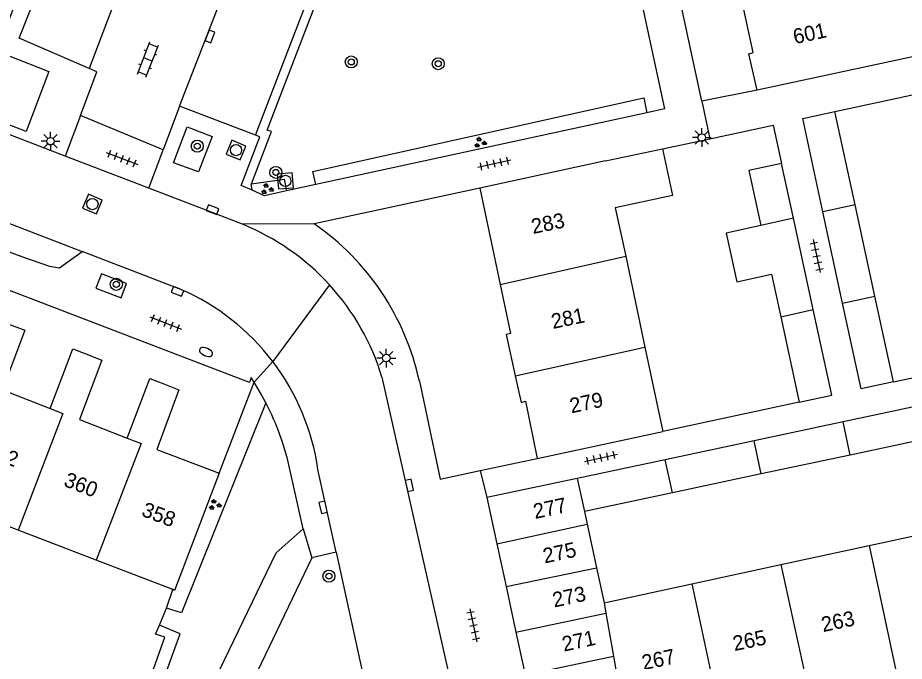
# Model space of a CAD drawing. Extents: x 132994 to 136000, y 393499 to 395512.
# Drawn here: x 134674.7 to 134733.7, y 394169.4 to 394212.3 of the extents above; entities that cross this region are included whole.
import ezdxf

# ---------------------------------------------------------------- set-up
doc = ezdxf.new("R2010")
doc.units = 0
for name, color, linetype in [('gg-afsc-erfafscheiding', 7, 'Continuous'), ('gg-afsc-muur', 7, 'Continuous'), ('gg-anno-huisnummerreeks BGT', 7, 'Continuous'), ('gg-bbg-bijgebouw', 7, 'Continuous'), ('gg-bbg-gedigitaliseerde bebouwing', 7, 'Continuous'), ('gg-bbg-gedigitaliseerde bijgebouw', 7, 'Continuous'), ('gg-bbg-hoofdgebouw', 7, 'Continuous'), ('gg-bbg-tussenscheiding', 7, 'Continuous'), ('gg-knt-verharding', 7, 'Continuous'), ('gg-knt-verharding nz', 7, 'Continuous'), ('gt-grn-groengrens', 7, 'Continuous'), ('gt-grn-vlakafsluiter', 7, 'Continuous'), ('gt-grn-weggrens', 7, 'Continuous'), ('gt-symb-boom', 7, 'Continuous'), ('gt-symb-brandkraan', 7, 'Continuous'), ('gt-symb-groenvak', 7, 'Continuous'), ('gt-symb-klinker verharding', 7, 'Continuous'), ('gt-symb-kolk', 7, 'Continuous'), ('gt-symb-lichtmast', 7, 'Continuous'), ('gt-symb-rioolschacht', 7, 'Continuous'), ('gt-symb-tegel verharding', 7, 'Continuous')]:
    doc.layers.add(name, color=color, linetype=linetype)

# ---------------------------------------------------------------- blocks, each defined once
blk = doc.blocks.new('gt0-LMAST')
at = {"layer": 'gt-symb-lichtmast'}
for p, q in [((-0.005, 0.246), (-0.005, 0.621)), ((-0.182, 0.173), (-0.447, 0.438)), ((0.172, 0.173), (0.437, 0.438)), ((-0.255, -0.004), (-0.63, -0.004)), ((-0.182, -0.181), (-0.447, -0.446)), ((-0.005, -0.254), (-0.005, -0.629)), ((0.437, -0.446), (0.172, -0.181)), ((0.245, -0.004), (0.62, -0.004))]:
    blk.add_line(p, q, dxfattribs=at)
blk.add_circle((-0.005, -0.004), 0.25, dxfattribs=at)
blk = doc.blocks.new('gt0-RS')
at = {"layer": 'gt-symb-rioolschacht'}
blk.add_lwpolyline([(-0.5, -0.5), (0.5, -0.5), (0.5, 0.5), (-0.5, 0.5)], close=True, dxfattribs=at)
blk.add_circle((0, 0), 0.375, dxfattribs=at)
blk = doc.blocks.new('gt0-BOOM')
at = {"layer": 'gt-symb-boom'}
for radius in [0.4, 0.2]:
    blk.add_circle((0, 0), radius, dxfattribs=at)
blk = doc.blocks.new('gt0-TEG1')
at = {"layer": 'gt-symb-tegel verharding'}
for p, q in [((-1.125, 0), (1.125, 0)), ((-0.9, -0.25), (-0.9, 0.25)), ((-0.45, -0.25), (-0.45, 0.25)), ((0, -0.25), (0, 0.25)), ((0.45, -0.25), (0.45, 0.25)), ((0.9, -0.25), (0.9, 0.25))]:
    blk.add_line(p, q, dxfattribs=at)
blk = doc.blocks.new('gt0-GRVAK')
at = {"layer": 'gt-symb-groenvak'}
for p, q in [((-0.11, 0.189), (-0.228, 0.24)), ((-0.182, 0.153), (0.088, 0.153)), ((-0.091, 0.211), (-0.156, 0.322)), ((-0.047, 0.214), (-0.047, 0.393)), ((-0.004, 0.211), (0.061, 0.322)), ((0.015, 0.189), (0.133, 0.24)), ((0.262, -0.052), (0.197, 0.059)), ((0.305, -0.049), (0.305, 0.13)), ((0.349, -0.052), (0.414, 0.059)), ((-0.245, -0.228), (-0.363, -0.177)), ((-0.318, -0.264), (-0.047, -0.264)), ((-0.226, -0.206), (-0.291, -0.095)), ((-0.183, -0.203), (-0.183, -0.024)), ((-0.139, -0.206), (-0.074, -0.095)), ((-0.12, -0.228), (-0.002, -0.177)), ((0.243, -0.074), (0.125, -0.023)), ((0.17, -0.11), (0.441, -0.11)), ((0.368, -0.074), (0.486, -0.023))]:
    blk.add_line(p, q, dxfattribs=at)
blk = doc.blocks.new('gt0-KL1')
at = {"layer": 'gt-symb-klinker verharding'}
for p, q in [((-1.15, 0.3), (1.15, 0.3)), ((-1, -0.3), (-1, 0.3)), ((-0.5, 0.3), (-0.5, 0.45)), ((0, -0.3), (0, 0.3)), ((0.5, 0.3), (0.5, 0.45)), ((1, -0.3), (1, 0.3)), ((-1.15, -0.3), (1.15, -0.3)), ((-0.5, -0.45), (-0.5, -0.3)), ((0.5, -0.45), (0.5, -0.3))]:
    blk.add_line(p, q, dxfattribs=at)
blk = doc.blocks.new('gt0-KOLK')
at = {"layer": 'gt-symb-kolk'}
blk.add_lwpolyline([(0, 0), (0.375, 0), (0.375, 0.4), (-0.375, 0.4), (-0.375, 0), (0, 0)], dxfattribs=at)
blk = doc.blocks.new('gt0-BR')
at = {"layer": 'gt-symb-brandkraan'}
for centre, radius, start, end in [((-0.244, 0), 0.206, 107.56694, 252.43307), ((0.599, -2.664), 3, 106.89205, 107.56694), ((0, -0.691), 0.938, 73.10799, 106.89205), ((-0.599, -2.664), 3, 72.43309, 73.10799), ((0.244, 0), 0.206, 287.56695, 72.43309), ((0.599, 2.664), 3, 252.43307, 253.10797), ((0, 0.691), 0.938, 253.10797, 286.89206), ((-0.599, 2.664), 3, 286.89206, 287.56695)]:
    blk.add_arc(centre, radius, start, end, dxfattribs=at)

msp = doc.modelspace()

# ---------------------------------------------------------------- linework, layer by layer
at = {"layer": 'gg-afsc-erfafscheiding'}
msp.add_line((134688.08, 394181.96), (134690.353, 394187.911), dxfattribs=at)
at = {"layer": 'gg-afsc-muur'}
for p, q in [((134729.07, 394206.04), (134742.03, 394208.84)), ((134717.593, 394203.562), (134720.737, 394204.238)), ((134732.97, 394188.05), (134745.96, 394190.78)), ((134726.69, 394186.7), (134717.61, 394184.75)), ((134684.571, 394172.978), (134684.976, 394174.208)), ((134684.093, 394171.853), (134684.571, 394172.978))]:
    msp.add_line(p, q, dxfattribs=at)
for points in [[(134720.737, 394204.238), (134724.961, 394205.146), (134725.513, 394202.58)], [(134682.58, 394165.793), (134684.45, 394171.036), (134683.838, 394171.254), (134684.093, 394171.853)]]:
    msp.add_lwpolyline(points, dxfattribs=at)
at = {"layer": 'gg-bbg-bijgebouw'}
for p, q in [((134730.418, 394199.824), (134729.07, 394206.04)), ((134725.513, 394202.58), (134723.343, 394202.113)), ((134726.308, 394198.941), (134725.513, 394202.58)), ((134729.581, 394193.286), (134728.269, 394199.37)), ((134731.732, 394193.76), (134730.418, 394199.824)), ((134727.628, 394192.854), (134726.308, 394198.941)), ((134732.97, 394188.05), (134731.732, 394193.76)), ((134735.596, 394186.648), (134729.613, 394185.378)), ((134729.613, 394185.378), (134723.691, 394184.12)), ((134723.691, 394184.12), (134717.775, 394182.864)), ((134717.775, 394182.864), (134711.909, 394181.618)), ((134711.909, 394181.618), (134705.89, 394180.34)), ((134705.89, 394180.34), (134706.559, 394177.26)), ((134706.559, 394177.26), (134707.176, 394174.416)), ((134707.176, 394174.416), (134707.833, 394171.387)), ((134707.833, 394171.387), (134708.451, 394168.539))]:
    msp.add_line(p, q, dxfattribs=at)
for points in [[(134728.269, 394199.37), (134726.93, 394205.58), (134729.07, 394206.04)], [(134726.69, 394186.7), (134728.86, 394187.17), (134727.628, 394192.854)], [(134732.97, 394188.05), (134730.81, 394187.59), (134729.581, 394193.286)]]:
    msp.add_lwpolyline(points, dxfattribs=at)
at = {"layer": 'gg-bbg-gedigitaliseerde bebouwing'}
for p, q in [((134715.135, 394196.42), (134716.419, 394190.365)), ((134716.419, 394190.365), (134717.61, 394184.75)), ((134731.355, 394177.148), (134737.325, 394178.435)), ((134725.476, 394175.881), (134731.355, 394177.148)), ((134719.543, 394174.602), (134725.476, 394175.881)), ((134713.694, 394173.341), (134719.543, 394174.602))]:
    msp.add_line(p, q, dxfattribs=at)
msp.add_lwpolyline([(134718.263, 394200.446), (134714.446, 394199.625), (134715.135, 394196.42)], dxfattribs=at)
at = {"layer": 'gg-bbg-gedigitaliseerde bijgebouw'}
for p, q in [((134723.343, 394202.113), (134724.144, 394198.453)), ((134725.461, 394192.373), (134726.69, 394186.7)), ((134736.064, 394184.443), (134730.081, 394183.173)), ((134730.081, 394183.173), (134724.159, 394181.915)), ((134724.159, 394181.915), (134718.243, 394180.659)), ((134718.243, 394180.659), (134712.388, 394179.415)), ((134712.388, 394179.415), (134712.567, 394178.568)), ((134712.567, 394178.568), (134713.193, 394175.665)), ((134713.193, 394175.665), (134713.694, 394173.341))]:
    msp.add_line(p, q, dxfattribs=at)
msp.add_lwpolyline([(134724.144, 394198.453), (134721.825, 394197.95), (134722.528, 394194.705), (134724.847, 394195.207), (134725.461, 394192.373)], dxfattribs=at)
at = {"layer": 'gg-bbg-hoofdgebouw'}
for p, q in [((134734.66, 394209.78), (134723.9, 394207.46)), ((134713.79, 394202.76), (134717.593, 394203.562)), ((134717.593, 394203.562), (134718.263, 394200.446)), ((134713.79, 394202.76), (134705.43, 394200.94)), ((134705.43, 394200.94), (134706.775, 394194.534)), ((134709.25, 394182.95), (134717.61, 394184.75)), ((134674.681, 394178.163), (134669.481, 394180.161)), ((134679.881, 394176.165), (134674.681, 394178.163)), ((134684.976, 394174.208), (134679.881, 394176.165))]:
    msp.add_line(p, q, dxfattribs=at)
for points in [[(134723.9, 394207.46), (134723.34, 394209.9), (134723.62, 394209.97), (134722.889, 394213.356)], [(134706.775, 394194.534), (134707.46, 394191.27), (134707.18, 394191.21), (134707.784, 394188.447)], [(134673.997, 394191.918), (134675.13, 394191.49), (134673.64, 394187.51), (134676.81, 394186.27)], [(134676.81, 394186.27), (134678.32, 394190.24), (134679.192, 394189.907)], [(134679.192, 394189.907), (134680.26, 394189.5), (134678.77, 394185.53), (134681.95, 394184.3)], [(134681.95, 394184.3), (134683.46, 394188.27), (134684.393, 394187.907)], [(134707.784, 394188.447), (134708.17, 394186.68), (134708.46, 394186.75), (134709.25, 394182.95)], [(134684.393, 394187.907), (134685.39, 394187.52), (134683.92, 394183.55), (134688.08, 394181.96)], [(134688.08, 394181.96), (134685.1, 394174.16), (134684.976, 394174.208)]]:
    msp.add_lwpolyline(points, dxfattribs=at)
at = {"layer": 'gg-bbg-tussenscheiding'}
for p, q in [((134730.418, 394199.824), (134728.269, 394199.37)), ((134726.308, 394198.941), (134724.144, 394198.453)), ((134706.775, 394194.534), (134715.135, 394196.42)), ((134729.581, 394193.286), (134731.732, 394193.76)), ((134725.461, 394192.373), (134727.628, 394192.854)), ((134707.784, 394188.447), (134716.419, 394190.365)), ((134730.081, 394183.173), (134729.613, 394185.378)), ((134724.159, 394181.915), (134723.691, 394184.12)), ((134718.243, 394180.659), (134717.775, 394182.864)), ((134711.909, 394181.618), (134712.388, 394179.415)), ((134706.559, 394177.26), (134712.567, 394178.568)), ((134731.355, 394177.148), (134733.114, 394168.83)), ((134707.176, 394174.416), (134713.193, 394175.665)), ((134725.476, 394175.881), (134727.346, 394167.308)), ((134719.543, 394174.602), (134721.32, 394166.318)), ((134713.694, 394173.341), (134713.819, 394172.632)), ((134707.833, 394171.387), (134713.819, 394172.632)), ((134713.819, 394172.632), (134714.32, 394169.786)), ((134708.451, 394168.539), (134714.32, 394169.786)), ((134714.32, 394169.786), (134714.85, 394166.77))]:
    msp.add_line(p, q, dxfattribs=at)
for points in [[(134676.81, 394186.27), (134677.666, 394185.935), (134674.681, 394178.163)], [(134681.95, 394184.3), (134682.87, 394183.944), (134679.881, 394176.165)]]:
    msp.add_lwpolyline(points, dxfattribs=at)
at = {"layer": 'gg-knt-verharding'}
for p, q in [((134720.2, 394206.73), (134712.54, 394242.27)), ((134723.9, 394207.46), (134720.2, 394206.73)), ((134685.439, 394206.409), (134684.347, 394203.507)), ((134690.5, 394204.47), (134685.439, 394206.409)), ((134684.347, 394203.507), (134678.834, 394205.784)), ((134716.549, 394205.964), (134694.506, 394201.181)), ((134677.814, 394203.074), (134671.343, 394205.561)), ((134683.379, 394200.935), (134677.814, 394203.074)), ((134694.506, 394201.181), (134692.557, 394200.758)), ((134689.614, 394198.538), (134683.379, 394200.935)), ((134705.43, 394200.94), (134694.4, 394198.57)), ((134685.53, 394194.2), (134678.947, 394196.731)), ((134698.91, 394188.36), (134705.02, 394161.198)), ((134705.442, 394182.132), (134709.25, 394182.95)), ((134695.858, 394176.694), (134694.648, 394182.216)), ((134693.67, 394178.26), (134692.809, 394182.121)), ((134693.67, 394178.26), (134694.231, 394176.331)), ((134694.231, 394176.331), (134694.32, 394176.35)), ((134695.858, 394176.694), (134694.32, 394176.35)), ((134695.858, 394176.694), (134699.16, 394161.63))]:
    msp.add_line(p, q, dxfattribs=at)
for points in [[(134710.056, 394241.733), (134717.73, 394206.22), (134716.549, 394205.964)], [(134690.5, 394204.47), (134701.35, 394232.71), (134696.58, 394234.53)], [(134679.42, 394208.905), (134674.757, 394210.927), (134678.361, 394220.019), (134682.96, 394218.317)], [(134676.94, 394219.76), (134673.27, 394210.07), (134676.74, 394208.71), (134675.229, 394204.726), (134672.051, 394205.932), (134672.703, 394207.651)], [(134678.834, 394205.784), (134679.926, 394208.686), (134679.42, 394208.905)], [(134650.119, 394207.814), (134650.491, 394205.877), (134661.699, 394201.303), (134675.036, 394196.353), (134676.783, 394195.752), (134677.442, 394195.644), (134678.947, 394196.731)], [(134685.942, 394205.019), (134687.602, 394204.378), (134686.692, 394202.034), (134685.037, 394202.641), (134685.942, 394205.019)], [(134690.397, 394188.024), (134690.2, 394188.33), (134690.08, 394188.01), (134648.22, 394204.05), (134647.526, 394202.05)], [(134690.264, 394200.805), (134689.53, 394201.13), (134690.776, 394204.364), (134690.5, 394204.47)], [(134692.557, 394200.758), (134691.09, 394200.44), (134690.264, 394200.805)], [(134679.862, 394194.294), (134681.552, 394193.647), (134681.91, 394194.592), (134680.232, 394195.24), (134679.862, 394194.294)], [(134701.399, 394188.092), (134702.78, 394181.56), (134705.442, 394182.132)], [(134691.176, 394186.659), (134690.802, 394187.348), (134690.397, 394188.024)]]:
    msp.add_lwpolyline(points, dxfattribs=at)
for centre, radius, start, end in [((134683.637, 394183.746), 15.954, 42.40108, 67.99739), ((134684.638, 394184.473), 17.147, 12.18466, 55.29889), ((134679.324, 394180.019), 15.48, 37.2615, 66.36447), ((134683.637, 394183.744), 15.956, 16.81762, 42.40666), ((134679.322, 394180.016), 15.483, 8.17005, 37.26573), ((134674.716, 394178.173), 18.519, 12.30926, 27.27329)]:
    msp.add_arc(centre, radius, start, end, dxfattribs=at)
at = {"layer": 'gg-knt-verharding nz'}
for p, q in [((134685.439, 394206.409), (134696.368, 394234.503)), ((134682.96, 394218.317), (134679.42, 394208.905)), ((134650.119, 394207.814), (134678.947, 394196.731))]:
    msp.add_line(p, q, dxfattribs=at)
at = {"layer": 'gt-grn-groengrens'}
for points in [[(134691.275, 394204.815), (134702.126, 394233.056), (134697.358, 394234.875)], [(134694.506, 394201.181), (134694.315, 394202.062), (134716.334, 394206.954), (134716.549, 394205.964)], [(134690.216, 394201.243), (134691.552, 394204.709), (134691.275, 394204.815)], [(134690.264, 394200.805), (134690.205, 394201.241), (134690.216, 394201.243)], [(134690.216, 394201.243), (134692.389, 394201.535), (134692.557, 394200.758)], [(134691.176, 394186.659), (134685.56, 394172.656), (134684.571, 394172.978)], [(134681.457, 394151.824), (134681.855, 394152.47), (134682.196, 394153.147), (134682.48, 394153.85), (134687.79, 394168.21), (134691.86, 394176.66), (134693.67, 394178.26)], [(134694.231, 394176.331), (134690.36, 394168.23), (134684.853, 394154.283)], [(134682.58, 394165.793), (134683.379, 394165.508), (134685.471, 394171.267), (134684.093, 394171.853)]]:
    msp.add_lwpolyline(points, dxfattribs=at)
at = {"layer": 'gt-grn-vlakafsluiter'}
msp.add_line((134690.353, 394187.911), (134690.397, 394188.024), dxfattribs=at)
at = {"layer": 'gt-grn-weggrens'}
for p, q in [((134720.2, 394206.73), (134720.737, 394204.238)), ((134678.834, 394205.784), (134677.814, 394203.074)), ((134683.379, 394200.935), (134684.347, 394203.507)), ((134694.4, 394198.57), (134689.614, 394198.538)), ((134695.418, 394194.504), (134691.644, 394189.391)), ((134690.397, 394188.024), (134691.644, 394189.391)), ((134705.442, 394182.132), (134705.89, 394180.34))]:
    msp.add_line(p, q, dxfattribs=at)

# ---------------------------------------------------------------- block references
at = {"layer": 'gt-symb-boom'}
for p in [(134696.87, 394209.35), (134702.662, 394209.229), (134686.615, 394203.741), (134691.846, 394201.997), (134681.225, 394194.54), (134695.383, 394175.106)]:
    msp.add_blockref('gt0-BOOM', p, dxfattribs=at)
at = {"layer": 'gt-symb-brandkraan', "rotation": -22.514112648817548}
msp.add_blockref('gt0-BR', (134687.193, 394190.037), dxfattribs=at)
at = {"layer": 'gt-symb-groenvak'}
for p in [(134705.426, 394203.973), (134691.245, 394200.883), (134687.761, 394179.852)]:
    msp.add_blockref('gt0-GRVAK', p, dxfattribs=at)
at = {"layer": 'gt-symb-klinker verharding', "rotation": 68.77323173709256}
msp.add_blockref('gt0-KL1', (134683.326, 394209.508), dxfattribs=at)
at = {"layer": 'gt-symb-kolk'}
for p, rotation in [((134687.272, 394211.123), -111.09921225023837), ((134687.558, 394199.33), -21.152645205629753), ((134685.376, 394194.256), 158.10284941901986), ((134700.54, 394181.109), -77.22875743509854), ((134695.188, 394179.734), 102.47907180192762)]:
    msp.add_blockref('gt0-KOLK', p, dxfattribs=dict(at, rotation=rotation))
at = {"layer": 'gt-symb-lichtmast'}
for p in [(134676.849, 394204.074), (134720.207, 394204.315), (134699.204, 394189.633)]:
    msp.add_blockref('gt0-LMAST', p, dxfattribs=at)
at = {"layer": 'gt-symb-rioolschacht'}
for p, rotation in [((134689.194, 394203.476), 157.53882429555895), ((134692.478, 394201.428), 94.53981548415), ((134679.635, 394199.886), -22.641900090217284)]:
    msp.add_blockref('gt0-RS', p, dxfattribs=dict(at, rotation=rotation))
at = {"layer": 'gt-symb-tegel verharding'}
for p, rotation in [((134681.605, 394202.918), -21.04574081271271), ((134706.395, 394202.583), 12.242859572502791), ((134727.845, 394196.418), -77.81315978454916), ((134684.507, 394191.966), -21.04574081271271), ((134713.487, 394182.985), 12.242859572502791), ((134704.998, 394171.829), -77.75714042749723)]:
    msp.add_blockref('gt0-TEG1', p, dxfattribs=dict(at, rotation=rotation))

# ---------------------------------------------------------------- texts
at = {"layer": 'gg-anno-huisnummerreeks BGT'}
for s, rotation, p in [('601', 12.2, (134726.399, 394210.532)), ('283', 11.8, (134708.966, 394197.888)), ('281', 11.8, (134710.293, 394191.566)), ('279', 11.8, (134711.522, 394185.948)), ('362', 338.6, (134672.385, 394183.169)), ('360', 338.8, (134677.659, 394181.136)), ('358', 339.1, (134682.837, 394179.146)), ('277', 12.2, (134709.1, 394178.913)), ('275', 12.2, (134709.743, 394175.951)), ('273', 12.2, (134710.38, 394173.015)), ('263', 12, (134728.275, 394171.379)), ('271', 12.2, (134711.018, 394170.076)), ('265', 11.8, (134722.382, 394170.116)), ('267', 11.8, (134716.32, 394168.85))]:
    msp.add_text(s, height=1, rotation=rotation, dxfattribs=at).set_placement(p)

doc.saveas('drawing.dxf')
